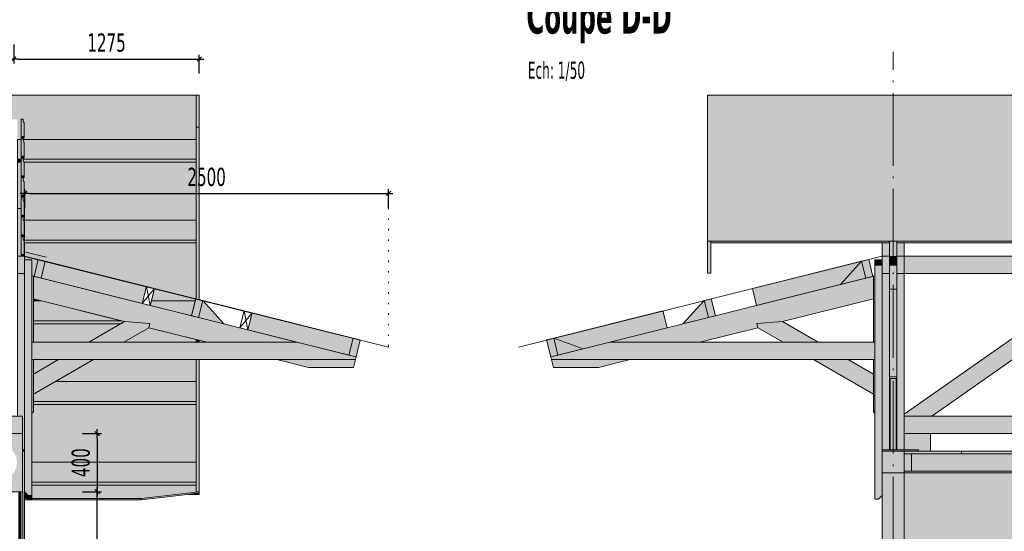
# Model space of a CAD drawing. Header units: millimetres. Extents: x 1567 to 2756, y -116 to 725.
# Tile 332 of 418: x 2434 to 2569, y 284 to 355. Entities that reach past the tile are written whole.
import ezdxf

# ---------------------------------------------------------------- set-up
doc = ezdxf.new("R2010")
doc.units = ezdxf.units.MM
doc.linetypes.add('CADWORK_2', pattern=[1.45, 0.2, -1.25])
doc.linetypes.add('CADWORK_5', pattern=[13.2, 10, -1.5, 0.2, -1.5])
doc.layers.add('Ech.1_50', color=7, linetype='Continuous')
doc.styles.add('tahoma-', font='txt', dxfattribs={"height": 1})
doc.styles.add('tahoma-b', font='txt', dxfattribs={"height": 1})
doc.styles.add('tahoma-z-r', font='txt', dxfattribs={"width": 0.704918})
doc.dimstyles.new('ISO-25', dxfattribs={"dimtxt": 2.5, "dimasz": 2.5, "dimexe": 1.25, "dimexo": 0.625, "dimtad": 1, "dimtxsty": 'Standard', "dimcen": 2.5, "dimadec": 0, "dimazin": 0, "dimtfac": 1, "dimtmove": 0, "dimatfit": 3, "dimfxl": 1, "dimarcsym": 0})

# ---------------------------------------------------------------- blocks, each defined once
blk = doc.blocks.new('cw-dimension-symbol2')
at = {"color": 0, "linetype": 'Continuous', "lineweight": -2}
for p, q in [((-1, 0), (1, 0)), ((-0.5, -0.5), (0.5, 0.5))]:
    blk.add_line(p, q, dxfattribs=at)
blk = doc.blocks.new('*D281')
at = {"layer": 'Defpoints', "color": 0}
for p in [(2442.47, 289.92), (2444.47, 289.92), (2442.47, 229.92)]:
    blk.add_point(p, dxfattribs=at)
at = {"layer": 'Ech.1_50', "color": 0, "linetype": 'Continuous', "lineweight": -2}
for p, q in [((2442.47, 289.92), (2445.07, 289.92)), ((2444.47, 230.52), (2444.47, 289.32)), ((2442.47, 229.92), (2445.07, 229.92))]:
    blk.add_line(p, q, dxfattribs=at)
at = {"layer": 'Ech.1_50', "color": 0, "lineweight": -2, "xscale": 0.6000000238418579, "yscale": 0.6000000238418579, "zscale": 0.6000000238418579}
for p, rotation in [((2444.47, 289.92), 90), ((2444.47, 229.92), 270)]:
    blk.add_blockref('cw-dimension-symbol2', p, dxfattribs=dict(at, rotation=rotation))
at = {"layer": 'Ech.1_50', "color": 7, "linetype": 'Continuous', "lineweight": 5, "insert": (2442.22, 259.92), "char_height": 2.5, "attachment_point": 5, "rotation": 90, "style": 'tahoma-z-r'}
blk.add_mtext('3000', dxfattribs=at)
blk = doc.blocks.new('*D282')
at = {"layer": 'Defpoints', "color": 0}
for p in [(2442.47, 297.92), (2442.47, 289.92), (2444.47, 289.92)]:
    blk.add_point(p, dxfattribs=at)
at = {"layer": 'Ech.1_50', "color": 0, "linetype": 'Continuous', "lineweight": -2}
for p, q in [((2442.47, 297.92), (2445.07, 297.92)), ((2444.47, 297.32), (2444.47, 290.52)), ((2442.47, 289.92), (2445.07, 289.92))]:
    blk.add_line(p, q, dxfattribs=at)
at = {"layer": 'Ech.1_50', "color": 0, "lineweight": -2, "xscale": 0.6000000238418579, "yscale": 0.6000000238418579, "zscale": 0.6000000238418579}
for p, rotation in [((2444.47, 297.92), 90), ((2444.47, 289.92), 270)]:
    blk.add_blockref('cw-dimension-symbol2', p, dxfattribs=dict(at, rotation=rotation))
at = {"layer": 'Ech.1_50', "color": 7, "linetype": 'Continuous', "lineweight": 5, "insert": (2442.22, 293.92), "char_height": 2.5, "attachment_point": 5, "rotation": 90, "style": 'tahoma-z-r'}
blk.add_mtext('400', dxfattribs=at)
blk = doc.blocks.new('*D287')
at = {"layer": 'Defpoints', "color": 0}
for p in [(2433.01, 351.42), (2458.51, 349.42), (2458.51, 347.42)]:
    blk.add_point(p, dxfattribs=at)
at = {"layer": 'Ech.1_50', "color": 0, "linetype": 'Continuous', "lineweight": -2}
for p, q in [((2433.01, 351.42), (2433.01, 348.82)), ((2433.61, 349.42), (2457.91, 349.42)), ((2458.51, 347.42), (2458.51, 350.02))]:
    blk.add_line(p, q, dxfattribs=at)
at = {"layer": 'Ech.1_50', "color": 0, "lineweight": -2, "xscale": 0.6000000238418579, "yscale": 0.6000000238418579, "zscale": 0.6000000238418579, "rotation": 180}
blk.add_blockref('cw-dimension-symbol2', (2433.01, 349.42), dxfattribs=at)
at = {"layer": 'Ech.1_50', "color": 0, "lineweight": -2, "xscale": 0.6000000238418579, "yscale": 0.6000000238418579, "zscale": 0.6000000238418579}
blk.add_blockref('cw-dimension-symbol2', (2458.51, 349.42), dxfattribs=at)
at = {"layer": 'Ech.1_50', "color": 7, "linetype": 'Continuous', "lineweight": 5, "insert": (2445.76, 351.67), "char_height": 2.5, "attachment_point": 5, "style": 'tahoma-z-r'}
blk.add_mtext('1275', dxfattribs=at)
blk = doc.blocks.new('*D288')
at = {"layer": 'Defpoints', "color": 0}
for p in [(2484.51, 330.95), (2434.51, 328.95), (2484.51, 328.95)]:
    blk.add_point(p, dxfattribs=at)
at = {"layer": 'Ech.1_50', "color": 0, "linetype": 'Continuous', "lineweight": -2}
for p, q in [((2434.51, 328.95), (2434.51, 331.55)), ((2484.51, 328.95), (2484.51, 331.55)), ((2435.11, 330.95), (2483.91, 330.95))]:
    blk.add_line(p, q, dxfattribs=at)
at = {"layer": 'Ech.1_50', "color": 0, "lineweight": -2, "xscale": 0.6000000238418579, "yscale": 0.6000000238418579, "zscale": 0.6000000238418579, "rotation": 180}
blk.add_blockref('cw-dimension-symbol2', (2434.51, 330.95), dxfattribs=at)
at = {"layer": 'Ech.1_50', "color": 0, "lineweight": -2, "xscale": 0.6000000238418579, "yscale": 0.6000000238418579, "zscale": 0.6000000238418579}
blk.add_blockref('cw-dimension-symbol2', (2484.51, 330.95), dxfattribs=at)
at = {"layer": 'Ech.1_50', "color": 7, "linetype": 'Continuous', "lineweight": 5, "insert": (2459.51, 333.2), "char_height": 2.5, "attachment_point": 5, "style": 'tahoma-z-r'}
blk.add_mtext('2500', dxfattribs=at)

msp = doc.modelspace()

# ---------------------------------------------------------------- hatches: boundary and pattern name
at = {"layer": 'Ech.1_50', "linetype": 'Continuous', "lineweight": 5, "true_color": 0xe6f1fc, "transparency": 33554687}
for points in [[(2268.008, 338.374), (2290.508, 338.374), (2290.508, 341.156), (2291.508, 341.156), (2291.508, 338.374), (2292.508, 338.374), (2292.508, 341.156), (2293.508, 341.156), (2293.508, 338.374), (2362.508, 338.374), (2362.508, 341.156), (2363.508, 341.156), (2363.508, 338.374), (2432.508, 338.374), (2432.508, 341.156), (2433.508, 341.156), (2433.508, 338.374), (2434.008, 338.374), (2434.008, 338.456), (2434.068, 338.516), (2434.008, 338.576), (2434.008, 341.156), (2434.288, 341.156), (2434.288, 340.901, 0.2781793), (2434.448, 340.636), (2434.448, 338.576), (2434.388, 338.516), (2434.298, 338.516), (2434.298, 338.756), (2434.158, 338.756), (2434.158, 338.516), (2434.168, 338.516), (2434.168, 338.736), (2434.288, 338.736), (2434.288, 338.374), (2458.068, 338.374), (2458.068, 344.446), (2268.008, 344.446), (2268.008, 338.374)], [(2719.852, 344.446), (2528.352, 344.446), (2528.352, 324.373), (2719.852, 324.373), (2719.852, 344.446)], [(2434.008, 335.228), (2433.508, 335.228), (2433.508, 328.856), (2434.008, 328.856), (2434.008, 330.356), (2434.068, 330.416), (2434.008, 330.476), (2434.008, 333.056), (2434.068, 333.116), (2434.008, 333.176), (2434.008, 335.228)], [(2434.388, 333.116), (2434.298, 333.116), (2434.298, 333.356), (2434.158, 333.356), (2434.158, 333.116), (2434.168, 333.116), (2434.168, 333.336), (2434.288, 333.336), (2434.288, 332.801, 0.2781793), (2434.448, 332.536), (2434.448, 330.476), (2434.388, 330.416), (2434.298, 330.416), (2434.298, 330.656), (2434.158, 330.656), (2434.158, 330.416), (2434.168, 330.416), (2434.168, 330.636), (2434.288, 330.636), (2434.288, 330.101, 0.2781793), (2434.448, 329.836), (2434.448, 328.856), (2434.508, 328.856), (2434.508, 327.272), (2458.068, 327.272), (2458.068, 335.228), (2434.448, 335.228), (2434.448, 333.176), (2434.388, 333.116)], [(2434.508, 321.816), (2435.508, 321.816), (2435.508, 319.592), (2436.762, 319.278), (2435.792, 319.523), (2436.374, 321.849), (2452.346, 317.856), (2451.925, 316.171), (2457.949, 316.171), (2458.016, 316.439), (2458.068, 316.426), (2458.068, 324.126), (2434.508, 324.126), (2434.508, 321.816)], [(2435.708, 316.171), (2436.823, 316.171), (2435.708, 316.449), (2435.708, 316.171)], [(2435.708, 310.487), (2443.329, 310.487), (2447.725, 313.025), (2435.708, 313.025), (2435.708, 310.487)], [(2448.129, 310.487), (2458.068, 310.487), (2458.068, 310.859), (2451.583, 312.481), (2448.129, 310.487)], [(2439.172, 308.087), (2435.708, 308.087), (2435.708, 306.087), (2439.172, 308.087)], [(2458.068, 308.087), (2443.972, 308.087), (2438.745, 305.069), (2458.068, 305.069), (2458.068, 308.087)], [(2435.508, 293.967), (2458.068, 293.967), (2458.068, 301.923), (2435.708, 301.923), (2435.708, 300.916), (2435.508, 300.716), (2435.508, 293.967)]]:
    msp.add_hatch(color=7, dxfattribs=at).paths.add_polyline_path(points)
at = {"layer": 'Ech.1_50', "linetype": 'Continuous', "lineweight": 5, "true_color": 0xf7e0b3, "transparency": 33554687}
for points in [[(2458.508, 344.446), (2458.068, 344.446), (2458.068, 340.059), (2458.508, 340.059), (2458.508, 344.446)], [(2458.508, 340.059), (2458.068, 340.059), (2458.068, 316.426), (2458.508, 316.316), (2458.508, 340.059)], [(2528.352, 319.986), (2528.792, 319.986), (2528.792, 324.373), (2528.352, 324.373), (2528.352, 319.986)], [(2458.068, 310.487), (2458.508, 310.487), (2458.508, 310.749), (2458.068, 310.859), (2458.068, 310.487)], [(2458.508, 308.087), (2458.068, 308.087), (2458.068, 289.909), (2458.508, 289.909), (2458.508, 308.087)], [(2555.352, 295.142), (2563.252, 295.142), (2563.252, 295.502), (2555.352, 295.502), (2555.352, 295.142)], [(2563.252, 295.142), (2576.752, 295.142), (2576.752, 295.502), (2563.252, 295.502), (2563.252, 295.142)], [(2435.508, 288.997), (2450.508, 288.997), (2458.508, 289.909), (2458.068, 289.909), (2458.068, 290.821), (2435.508, 290.821), (2435.508, 288.997)], [(2458.508, 289.909), (2450.508, 288.997), (2450.508, 288.817), (2458.508, 289.729), (2458.508, 289.909)], [(2434.508, 288.997), (2434.926, 288.997), (2434.508, 289.416), (2434.508, 288.997)], [(2434.508, 288.817), (2450.508, 288.817), (2450.508, 288.997), (2435.508, 288.997), (2435.508, 288.916), (2435.008, 288.916), (2434.926, 288.997), (2434.508, 288.997), (2434.508, 288.817)]]:
    msp.add_hatch(color=254, dxfattribs=at).paths.add_polyline_path(points)
at = {"layer": 'Ech.1_50', "linetype": 'Continuous', "lineweight": 5, "true_color": 0xeae1d7, "transparency": 33554687}
for points in [[(2434.068, 338.516), (2434.158, 338.516), (2434.158, 338.756), (2434.298, 338.756), (2434.298, 338.516), (2434.388, 338.516), (2434.448, 338.576), (2434.448, 340.636, -0.2781793), (2434.288, 340.901), (2434.288, 341.156), (2434.008, 341.156), (2434.008, 341.156), (2434.008, 338.576), (2434.068, 338.516)], [(2434.068, 335.816), (2434.158, 335.816), (2434.158, 336.056), (2434.298, 336.056), (2434.298, 335.816), (2434.388, 335.816), (2434.448, 335.876), (2434.448, 337.936, -0.2781793), (2434.288, 338.201), (2434.288, 338.736), (2434.168, 338.736), (2434.168, 338.516), (2434.068, 338.516), (2434.008, 338.456), (2434.008, 335.876), (2434.068, 335.816)], [(2434.068, 333.116), (2434.158, 333.116), (2434.158, 333.356), (2434.298, 333.356), (2434.298, 333.116), (2434.388, 333.116), (2434.448, 333.176), (2434.448, 335.236, -0.2781793), (2434.288, 335.501), (2434.288, 336.036), (2434.168, 336.036), (2434.168, 335.816), (2434.068, 335.816), (2434.008, 335.756), (2434.008, 333.176), (2434.068, 333.116)], [(2434.068, 330.416), (2434.158, 330.416), (2434.158, 330.656), (2434.298, 330.656), (2434.298, 330.416), (2434.388, 330.416), (2434.448, 330.476), (2434.448, 332.536, -0.2781793), (2434.288, 332.801), (2434.288, 333.336), (2434.168, 333.336), (2434.168, 333.116), (2434.068, 333.116), (2434.008, 333.056), (2434.008, 330.476), (2434.068, 330.416)], [(2434.288, 330.636), (2434.168, 330.636), (2434.168, 330.416), (2434.068, 330.416), (2434.008, 330.356), (2434.008, 327.776), (2434.068, 327.716), (2434.158, 327.716), (2434.158, 327.956), (2434.298, 327.956), (2434.298, 327.716), (2434.388, 327.716), (2434.448, 327.776), (2434.448, 329.836, -0.2781793), (2434.288, 330.101), (2434.288, 330.636)], [(2434.288, 327.936), (2434.168, 327.936), (2434.168, 327.716), (2434.068, 327.716), (2434.008, 327.656), (2434.008, 325.076), (2434.068, 325.016), (2434.158, 325.016), (2434.158, 325.256), (2434.298, 325.256), (2434.298, 325.016), (2434.388, 325.016), (2434.448, 325.076), (2434.448, 327.136, -0.2781793), (2434.288, 327.401), (2434.288, 327.936)], [(2434.288, 324.701), (2434.288, 325.236), (2434.168, 325.236), (2434.168, 325.016), (2434.068, 325.016), (2434.008, 324.956), (2434.008, 322.376), (2434.068, 322.316), (2434.158, 322.316), (2434.158, 322.556), (2434.298, 322.556), (2434.298, 322.316), (2434.388, 322.316), (2434.448, 322.376), (2434.448, 324.436, -0.2781793), (2434.288, 324.701)]]:
    msp.add_hatch(color=254, dxfattribs=at).paths.add_polyline_path(points)
at = {"layer": 'Ech.1_50', "linetype": 'Continuous', "lineweight": 5, "true_color": 0xe0d1b3, "transparency": 33554687}
for points in [[(2433.508, 335.638), (2434.008, 335.638), (2434.008, 335.756), (2434.068, 335.816), (2434.008, 335.876), (2434.008, 338.374), (2433.508, 338.374), (2433.508, 335.638)], [(2434.288, 335.638), (2458.068, 335.638), (2458.068, 338.374), (2434.288, 338.374), (2434.288, 338.201, 0.2781793), (2434.448, 337.936), (2434.448, 335.876), (2434.388, 335.816), (2434.298, 335.816), (2434.298, 336.056), (2434.158, 336.056), (2434.158, 335.816), (2434.168, 335.816), (2434.168, 336.036), (2434.288, 336.036), (2434.288, 335.638)], [(2434.008, 335.638), (2433.508, 335.638), (2433.508, 335.228), (2434.008, 335.228), (2434.008, 335.638)], [(2458.068, 335.638), (2434.288, 335.638), (2434.288, 335.501, 0.2781793), (2434.448, 335.236), (2434.448, 335.228), (2458.068, 335.228), (2458.068, 335.638)], [(2434.508, 324.537), (2458.068, 324.537), (2458.068, 327.272), (2434.508, 327.272), (2434.508, 324.537)], [(2434.508, 324.126), (2458.068, 324.126), (2458.068, 324.537), (2434.508, 324.537), (2434.508, 324.126)], [(2528.792, 324.126), (2553.352, 324.126), (2553.352, 324.373), (2528.792, 324.373), (2528.792, 324.126)], [(2554.352, 324.126), (2718.852, 324.126), (2718.852, 324.373), (2554.352, 324.373), (2554.352, 324.126)], [(2437.344, 321.607), (2436.374, 321.849), (2435.792, 319.523), (2436.762, 319.278), (2437.344, 321.607)], [(2550.487, 321.849), (2549.516, 321.607), (2550.098, 319.278), (2551.068, 319.523), (2550.487, 321.849)], [(2435.708, 313.435), (2447.766, 313.435), (2436.823, 316.171), (2435.708, 316.171), (2435.708, 313.435)], [(2457.949, 316.171), (2451.925, 316.171), (2451.764, 315.528), (2458.068, 313.952), (2457.434, 314.113), (2457.949, 316.171)], [(2458.986, 316.196), (2458.016, 316.439), (2457.434, 314.113), (2458.404, 313.868), (2458.986, 316.196)], [(2528.845, 316.439), (2527.875, 316.196), (2528.457, 313.868), (2529.426, 314.113), (2528.845, 316.439)], [(2447.766, 313.435), (2435.708, 313.435), (2435.708, 313.025), (2447.725, 313.025), (2448.233, 313.318), (2447.766, 313.435)], [(2480.627, 310.786), (2479.657, 311.028), (2479.076, 308.703), (2480.045, 308.457), (2480.627, 310.786)], [(2507.203, 311.028), (2506.233, 310.786), (2506.815, 308.457), (2507.785, 308.703), (2507.203, 311.028)], [(2435.708, 302.333), (2458.068, 302.333), (2458.068, 305.069), (2438.745, 305.069), (2435.708, 303.316), (2435.708, 302.333)], [(2435.708, 301.923), (2458.068, 301.923), (2458.068, 302.333), (2435.708, 302.333), (2435.708, 301.923)], [(2435.508, 291.232), (2458.068, 291.232), (2458.068, 293.967), (2435.508, 293.967), (2435.508, 291.232)], [(2435.508, 290.821), (2458.068, 290.821), (2458.068, 291.232), (2435.508, 291.232), (2435.508, 290.821)]]:
    msp.add_hatch(color=254, dxfattribs=at).paths.add_polyline_path(points)
at = {"layer": 'Ech.1_50', "linetype": 'Continuous', "lineweight": 5, "true_color": 0xe0c8b3, "transparency": 33554687}
for points in [[(2433.508, 322.316), (2434.068, 322.316), (2434.008, 322.376), (2434.008, 324.956), (2434.068, 325.016), (2434.008, 325.076), (2434.008, 327.656), (2434.068, 327.716), (2434.008, 327.776), (2434.008, 328.856), (2433.508, 328.856), (2433.508, 322.316)], [(2434.508, 328.856), (2434.448, 328.856), (2434.448, 327.776), (2434.388, 327.716), (2434.298, 327.716), (2434.298, 327.956), (2434.158, 327.956), (2434.158, 327.716), (2434.168, 327.716), (2434.168, 327.936), (2434.288, 327.936), (2434.288, 327.401, 0.2781793), (2434.448, 327.136), (2434.448, 325.076), (2434.388, 325.016), (2434.298, 325.016), (2434.298, 325.256), (2434.158, 325.256), (2434.158, 325.016), (2434.168, 325.016), (2434.168, 325.236), (2434.288, 325.236), (2434.288, 324.701, 0.2781793), (2434.448, 324.436), (2434.448, 322.376), (2434.388, 322.316), (2434.508, 322.316), (2434.508, 328.856)], [(2552.352, 322.316), (2553.352, 322.316), (2553.352, 324.126), (2552.352, 324.126), (2552.352, 322.316)], [(2555.352, 324.126), (2554.352, 324.126), (2554.352, 322.316), (2555.352, 322.316), (2555.352, 324.126)], [(2434.158, 322.316), (2434.298, 322.316), (2434.298, 322.556), (2434.158, 322.556), (2434.158, 322.316)], [(2433.508, 300.316), (2434.208, 300.316), (2434.208, 295.702), (2434.508, 295.702), (2434.508, 319.916), (2433.508, 319.916), (2433.508, 300.316)], [(2553.352, 319.916), (2552.352, 319.916), (2552.352, 295.702), (2553.352, 295.702), (2553.352, 319.916)], [(2554.352, 295.702), (2555.352, 295.702), (2555.352, 319.916), (2554.352, 319.916), (2554.352, 295.702)]]:
    msp.add_hatch(color=9, dxfattribs=at).paths.add_polyline_path(points)
at = {"layer": 'Ech.1_50', "linetype": 'Continuous', "lineweight": 5, "true_color": 0xf7d1b3, "transparency": 33554687}
for points in [[(2553.352, 322.28), (2554.352, 322.28), (2554.352, 324.373), (2553.352, 324.373), (2553.352, 322.28)], [(2546.606, 318.405), (2550.098, 319.278), (2549.516, 321.607), (2546.606, 318.405)], [(2553.352, 305.702), (2554.352, 305.702), (2554.352, 317.793), (2553.352, 317.793), (2553.352, 305.702)], [(2458.404, 313.868), (2461.896, 312.995), (2458.986, 316.196), (2458.404, 313.868)], [(2524.964, 312.995), (2528.457, 313.868), (2527.875, 316.196), (2524.964, 312.995)], [(2479.653, 311.029), (2479.657, 311.028), (2479.658, 311.031), (2479.653, 311.029)], [(2507.785, 308.703), (2511.277, 309.576), (2507.202, 311.031), (2507.785, 308.703)]]:
    msp.add_hatch(color=254, dxfattribs=at).paths.add_polyline_path(points)
at = {"layer": 'Ech.1_50', "linetype": 'Continuous', "lineweight": 5, "true_color": 0xd4c4b3, "transparency": 33554687}
for points in [[(2434.508, 322.316), (2433.508, 322.316), (2433.508, 319.916), (2434.508, 319.916), (2434.508, 322.316)], [(2553.352, 321.083), (2554.352, 321.083), (2554.352, 322.28), (2553.352, 322.28), (2553.352, 321.083)], [(2553.352, 317.793), (2554.352, 317.793), (2554.352, 321.083), (2553.352, 321.083), (2553.352, 317.793)], [(2459.558, 310.487), (2471.927, 310.487), (2435.708, 319.542), (2435.708, 316.449), (2448.233, 313.318), (2451.728, 313.063), (2451.583, 312.481), (2459.558, 310.487)], [(2514.933, 310.487), (2527.302, 310.487), (2535.278, 312.481), (2535.132, 313.063), (2538.627, 313.318), (2551.152, 316.449), (2551.152, 319.542), (2514.933, 310.487)], [(2473.497, 307.002), (2479.682, 307.002), (2479.953, 308.087), (2469.158, 308.087), (2473.497, 307.002)], [(2517.702, 308.087), (2506.908, 308.087), (2507.179, 307.002), (2513.363, 307.002), (2517.702, 308.087)]]:
    msp.add_hatch(color=9, dxfattribs=at).paths.add_polyline_path(points)
at = {"layer": 'Ech.1_50', "linetype": 'Continuous', "lineweight": 5, "true_color": 0xaa8966, "transparency": 33554687}
for points in [[(2553.352, 321.083), (2553.352, 319.916), (2552.352, 319.916), (2552.352, 322.316), (2553.352, 322.316), (2553.352, 321.083)], [(2555.352, 321.083), (2555.352, 319.916), (2554.352, 319.916), (2554.352, 322.316), (2555.352, 322.316), (2555.352, 321.083)], [(2431.808, 297.916), (2434.208, 297.916), (2434.208, 300.316), (2431.808, 300.316), (2431.808, 297.916)]]:
    msp.add_hatch(color=45, dxfattribs=at).paths.add_polyline_path(points)
at = {"layer": 'Ech.1_50', "linetype": 'Continuous', "lineweight": 5, "true_color": 0xe3bbbb, "transparency": 33554687}
for points in [[(2622.352, 322.316), (2555.352, 322.316), (2555.352, 319.916), (2622.352, 319.916), (2622.352, 322.316)], [(2435.508, 310.487), (2435.708, 310.487), (2435.708, 319.542), (2435.508, 319.592), (2435.508, 310.487)], [(2551.152, 310.487), (2551.352, 310.487), (2551.352, 319.592), (2551.152, 319.542), (2551.152, 310.487)], [(2435.708, 308.087), (2435.508, 308.087), (2435.508, 300.716), (2435.708, 300.916), (2435.708, 308.087)], [(2551.352, 308.087), (2551.152, 308.087), (2551.152, 300.916), (2551.352, 300.716), (2551.352, 308.087)], [(2555.352, 297.916), (2622.352, 297.916), (2622.352, 300.316), (2555.352, 300.316), (2555.352, 297.916)]]:
    msp.add_hatch(color=9, dxfattribs=at).paths.add_polyline_path(points)
at = {"layer": 'Ech.1_50', "linetype": 'Continuous', "lineweight": 5, "true_color": 0xeaddd7, "transparency": 33554687}
for points in [[(2435.508, 321.816), (2434.508, 321.816), (2434.508, 289.916), (2435.008, 289.416), (2435.508, 289.416), (2435.508, 321.816)], [(2551.352, 321.533), (2552.352, 321.533), (2552.352, 321.816), (2551.352, 321.816), (2551.352, 321.533)], [(2552.352, 321.533), (2551.352, 321.533), (2551.352, 321.083), (2552.352, 321.083), (2552.352, 321.533)], [(2551.352, 288.916), (2551.852, 288.916), (2552.352, 289.416), (2552.352, 321.083), (2551.352, 321.083), (2551.352, 288.916)], [(2435.508, 289.416), (2435.008, 289.416), (2434.508, 289.916), (2434.508, 289.416), (2435.008, 288.916), (2435.508, 288.916), (2435.508, 289.416)]]:
    msp.add_hatch(color=254, dxfattribs=at).paths.add_polyline_path(points)
at = {"layer": 'Ech.1_50', "linetype": 'Continuous', "lineweight": 5, "true_color": 0xe0d9d1, "transparency": 33554687}
for points in [[(2436.762, 319.278), (2450.659, 315.804), (2451.241, 318.132), (2437.344, 321.607), (2436.762, 319.278)], [(2549.516, 321.607), (2534.514, 317.856), (2535.096, 315.528), (2546.606, 318.405), (2549.516, 321.607)], [(2587.15, 319.916), (2582.966, 319.916), (2555.352, 300.58), (2555.352, 300.316), (2559.158, 300.316), (2587.15, 319.916)], [(2465.178, 312.174), (2479.075, 308.7), (2479.657, 311.028), (2465.76, 314.503), (2465.178, 312.174)], [(2511.277, 309.576), (2507.785, 308.703), (2507.785, 308.7), (2522.787, 312.45), (2522.205, 314.779), (2507.207, 311.029), (2511.277, 309.576)], [(2443.329, 310.487), (2448.129, 310.487), (2451.583, 312.481), (2451.728, 313.063), (2448.233, 313.318), (2443.329, 310.487)], [(2538.731, 310.487), (2543.531, 310.487), (2538.627, 313.318), (2535.132, 313.063), (2535.278, 312.481), (2538.731, 310.487)], [(2435.508, 308.087), (2479.953, 308.087), (2480.045, 308.457), (2471.927, 310.487), (2435.508, 310.487), (2435.508, 308.087)], [(2506.908, 308.087), (2551.352, 308.087), (2551.352, 310.487), (2514.933, 310.487), (2506.815, 308.457), (2506.908, 308.087)], [(2443.972, 308.087), (2439.172, 308.087), (2435.708, 306.087), (2435.708, 303.316), (2443.972, 308.087)], [(2547.688, 308.087), (2542.888, 308.087), (2551.152, 303.316), (2551.152, 306.087), (2547.688, 308.087)]]:
    msp.add_hatch(color=254, dxfattribs=at).paths.add_polyline_path(points)
at = {"layer": 'Ech.1_50', "linetype": 'Continuous', "lineweight": 5, "true_color": 0xb3d6f7, "transparency": 33554687}
for points in [[(2553.442, 305.502), (2553.352, 305.502), (2553.352, 295.702), (2553.442, 295.702), (2553.442, 305.502)], [(2554.262, 305.502), (2553.442, 305.502), (2553.442, 295.702), (2554.262, 295.702), (2554.262, 305.502)], [(2554.262, 295.702), (2554.352, 295.702), (2554.352, 305.502), (2554.262, 305.502), (2554.262, 295.702)], [(2434.208, 295.502), (2434.508, 295.502), (2434.508, 295.702), (2434.208, 295.702), (2434.208, 295.502)], [(2557.352, 295.702), (2552.352, 295.702), (2552.352, 295.502), (2557.352, 295.502), (2557.352, 295.702)]]:
    msp.add_hatch(color=254, dxfattribs=at).paths.add_polyline_path(points)
at = {"layer": 'Ech.1_50', "linetype": 'Continuous', "lineweight": 5, "true_color": 0xb3b3b3, "transparency": 33554687}
h = msp.add_hatch(color=253, dxfattribs=at)
h.paths.add_polyline_path([(2434.208, 297.916), (2427.888, 297.916), (2427.888, 289.916), (2434.208, 289.916), (2434.208, 293.96), (2434.208, 297.916)])
h.paths.add_polyline_path([(2433.448, 293.95, -0.3531906), (2431.588, 291.577, -1), (2430.508, 296.254, -0.4779884), (2433.448, 293.95)])
for points in [[(2558.972, 297.916), (2555.352, 297.916), (2555.352, 295.702), (2557.352, 295.702), (2557.352, 295.502), (2558.972, 295.502), (2558.972, 297.916)], [(2433.85, 289.916), (2433.717, 289.916), (2433.717, 229.916), (2433.85, 229.916), (2433.85, 289.916)], [(2433.85, 229.916), (2433.997, 229.916), (2433.997, 289.916), (2433.85, 289.916), (2433.85, 229.916)], [(2434.264, 289.916), (2433.997, 289.916), (2433.997, 229.916), (2434.264, 229.916), (2434.264, 289.916)]]:
    msp.add_hatch(color=253, dxfattribs=at).paths.add_polyline_path(points)
at = {"layer": 'Ech.1_50', "linetype": 'Continuous', "lineweight": 5, "true_color": 0xf3f3f3, "transparency": 33554687}
for points in [[(2434.508, 295.502), (2434.208, 295.502), (2434.208, 289.916), (2434.264, 289.916), (2434.264, 229.916), (2434.508, 229.916), (2434.508, 295.502)], [(2552.352, 292.502), (2555.352, 292.502), (2555.352, 295.502), (2552.352, 295.502), (2552.352, 292.502)], [(2555.352, 292.502), (2603.752, 292.502), (2603.752, 292.742), (2555.352, 292.742), (2555.352, 292.502)]]:
    msp.add_hatch(color=7, dxfattribs=at).paths.add_polyline_path(points)
at = {"layer": 'Ech.1_50', "linetype": 'Continuous', "lineweight": 5, "true_color": 0xd49a66, "transparency": 33554687}
msp.add_hatch(color=33, dxfattribs=at).paths.add_polyline_path([(2555.352, 292.742), (2556.352, 292.742), (2556.352, 295.142), (2555.352, 295.142), (2555.352, 292.742)])
at = {"layer": 'Ech.1_50', "linetype": 'Continuous', "lineweight": 5, "true_color": 0xeaccb3, "transparency": 33554687}
msp.add_hatch(color=254, dxfattribs=at).paths.add_polyline_path([(2556.352, 292.742), (2602.752, 292.742), (2602.752, 295.142), (2556.352, 295.142), (2556.352, 292.742)])
at = {"layer": 'Ech.1_50', "linetype": 'Continuous', "lineweight": 5, "true_color": 0xfdfdfd, "transparency": 33554687}
for points in [[(2555.352, 292.502), (2552.352, 292.502), (2552.352, 221.916), (2555.352, 221.916), (2555.352, 292.502)], [(2603.752, 292.502), (2555.352, 292.502), (2555.352, 229.916), (2604.352, 229.916), (2604.352, 271.616), (2606.752, 271.616), (2606.752, 229.916), (2610.852, 229.916), (2610.852, 271.716), (2603.752, 271.716), (2603.752, 292.502)]]:
    msp.add_hatch(color=7, dxfattribs=at).paths.add_polyline_path(points)
at = {"layer": 'Ech.1_50', "linetype": 'Continuous', "lineweight": 5, "true_color": 0xd7d7ea, "transparency": 33554687}
for points in [[(2456.988, 289.556), (2458.508, 289.556), (2458.508, 289.656), (2457.866, 289.656), (2456.988, 289.556)], [(2457.866, 289.656), (2458.508, 289.656), (2458.508, 289.729), (2457.866, 289.656)]]:
    msp.add_hatch(color=254, dxfattribs=at).paths.add_polyline_path(points)

# ---------------------------------------------------------------- linework, layer by layer
at = {"layer": 'Ech.1_50', "color": 5, "linetype": 'Continuous', "lineweight": 5}
for p, q in [((2484.508, 309.816), (2434.298, 322.316)), ((2502.352, 309.816), (2552.352, 322.316))]:
    msp.add_line(p, q, dxfattribs=at)
at = {"layer": 'Ech.1_50', "color": 185, "linetype": 'Continuous', "lineweight": 5}
msp.add_line((2434.508, 322.916), (2437.485, 322.171), dxfattribs=at)
at = {"layer": 'Ech.1_50', "color": 254, "linetype": 'Continuous', "lineweight": 5}
for p, q in [((2436.374, 321.849), (2434.508, 322.316)), ((2458.016, 316.439), (2452.346, 317.856)), ((2464.655, 314.779), (2458.986, 316.196)), ((2507.203, 311.028), (2507.207, 311.029))]:
    msp.add_line(p, q, dxfattribs=at)
at = {"layer": 'Ech.1_50', "color": 37, "linetype": 'Continuous', "lineweight": 5, "transparency": 33554687}
for p, q in [((2451.764, 315.528), (2451.241, 318.132)), ((2452.346, 317.856), (2450.659, 315.804)), ((2465.76, 314.503), (2464.073, 312.45)), ((2465.178, 312.174), (2464.655, 314.779))]:
    msp.add_line(p, q, dxfattribs=at)
at = {"layer": 'Ech.1_50', "color": 36, "linetype": 'Continuous', "lineweight": 5}
msp.add_line((2458.068, 313.953), (2458.068, 313.952), dxfattribs=at)
at = {"layer": 'Ech.1_50', "color": 7, "linetype": 'CADWORK_5', "lineweight": 5}
msp.add_lwpolyline([(2553.852, 215.953), (2553.852, 350.417)], dxfattribs=at)
at = {"layer": 'Ech.1_50', "color": 7, "linetype": 'Continuous', "lineweight": 5}
msp.add_lwpolyline([(2433.508, 338.374), (2434.008, 338.374), (2434.008, 338.456), (2434.068, 338.516), (2434.008, 338.576), (2434.008, 341.156), (2434.288, 341.156), (2434.288, 340.901, 0.2781793), (2434.448, 340.636), (2434.448, 338.576), (2434.388, 338.516), (2434.298, 338.516), (2434.298, 338.756), (2434.158, 338.756), (2434.158, 338.516), (2434.168, 338.516), (2434.168, 338.736), (2434.288, 338.736), (2434.288, 338.374), (2458.068, 338.374), (2458.068, 344.446), (2268.008, 344.446)], format="xyb", dxfattribs=at)
for points in [[(2458.508, 344.446), (2458.068, 344.446), (2458.068, 340.059), (2458.508, 340.059), (2458.508, 344.446)], [(2719.852, 344.446), (2528.352, 344.446), (2528.352, 324.373), (2719.852, 324.373), (2719.852, 344.446)], [(2458.508, 340.059), (2458.068, 340.059), (2458.068, 316.426), (2458.508, 316.316), (2458.508, 340.059)], [(2433.508, 335.638), (2434.008, 335.638), (2434.008, 335.756), (2434.068, 335.816), (2434.008, 335.876), (2434.008, 338.374), (2433.508, 338.374), (2433.508, 335.638)], [(2434.008, 335.638), (2433.508, 335.638), (2433.508, 335.228), (2434.008, 335.228), (2434.008, 335.638)], [(2434.008, 335.228), (2433.508, 335.228), (2433.508, 328.856), (2434.008, 328.856), (2434.008, 330.356), (2434.068, 330.416), (2434.008, 330.476), (2434.008, 333.056), (2434.068, 333.116), (2434.008, 333.176), (2434.008, 335.228)], [(2433.508, 322.316), (2434.068, 322.316), (2434.008, 322.376), (2434.008, 324.956), (2434.068, 325.016), (2434.008, 325.076), (2434.008, 327.656), (2434.068, 327.716), (2434.008, 327.776), (2434.008, 328.856), (2433.508, 328.856), (2433.508, 322.316)], [(2434.508, 324.537), (2458.068, 324.537), (2458.068, 327.272), (2434.508, 327.272), (2434.508, 324.537)], [(2434.508, 324.126), (2458.068, 324.126), (2458.068, 324.537), (2434.508, 324.537), (2434.508, 324.126)], [(2434.508, 321.816), (2435.508, 321.816), (2435.508, 319.592), (2436.762, 319.278), (2435.792, 319.523), (2436.374, 321.849), (2452.346, 317.856), (2451.925, 316.171), (2457.949, 316.171), (2458.016, 316.439), (2458.068, 316.426), (2458.068, 324.126), (2434.508, 324.126), (2434.508, 321.816)], [(2528.352, 319.986), (2528.792, 319.986), (2528.792, 324.373), (2528.352, 324.373), (2528.352, 319.986)], [(2528.792, 324.126), (2553.352, 324.126), (2553.352, 324.373), (2528.792, 324.373), (2528.792, 324.126)], [(2552.352, 322.316), (2553.352, 322.316), (2553.352, 324.126), (2552.352, 324.126), (2552.352, 322.316)], [(2553.352, 322.28), (2554.352, 322.28), (2554.352, 324.373), (2553.352, 324.373), (2553.352, 322.28)], [(2554.352, 324.126), (2718.852, 324.126), (2718.852, 324.373), (2554.352, 324.373), (2554.352, 324.126)], [(2555.352, 324.126), (2554.352, 324.126), (2554.352, 322.316), (2555.352, 322.316), (2555.352, 324.126)], [(2434.508, 322.316), (2433.508, 322.316), (2433.508, 319.916), (2434.508, 319.916), (2434.508, 322.316)], [(2434.158, 322.316), (2434.298, 322.316), (2434.298, 322.556), (2434.158, 322.556), (2434.158, 322.316)], [(2553.352, 321.083), (2553.352, 319.916), (2552.352, 319.916), (2552.352, 322.316), (2553.352, 322.316), (2553.352, 321.083)], [(2553.352, 321.083), (2554.352, 321.083), (2554.352, 322.28), (2553.352, 322.28), (2553.352, 321.083)], [(2555.352, 321.083), (2555.352, 319.916), (2554.352, 319.916), (2554.352, 322.316), (2555.352, 322.316), (2555.352, 321.083)], [(2622.352, 322.316), (2555.352, 322.316), (2555.352, 319.916), (2622.352, 319.916), (2622.352, 322.316)], [(2435.508, 321.816), (2434.508, 321.816), (2434.508, 289.916), (2435.008, 289.416), (2435.508, 289.416), (2435.508, 321.816)], [(2437.344, 321.607), (2436.374, 321.849), (2435.792, 319.523), (2436.762, 319.278), (2437.344, 321.607)], [(2436.762, 319.278), (2450.659, 315.804), (2451.241, 318.132), (2437.344, 321.607), (2436.762, 319.278)], [(2549.516, 321.607), (2534.514, 317.856), (2535.096, 315.528), (2546.606, 318.405), (2549.516, 321.607)], [(2546.606, 318.405), (2550.098, 319.278), (2549.516, 321.607), (2546.606, 318.405)], [(2550.487, 321.849), (2549.516, 321.607), (2550.098, 319.278), (2551.068, 319.523), (2550.487, 321.849)], [(2551.352, 321.533), (2552.352, 321.533), (2552.352, 321.816), (2551.352, 321.816), (2551.352, 321.533)], [(2552.352, 321.533), (2551.352, 321.533), (2551.352, 321.083), (2552.352, 321.083), (2552.352, 321.533)], [(2551.352, 288.916), (2551.852, 288.916), (2552.352, 289.416), (2552.352, 321.083), (2551.352, 321.083), (2551.352, 288.916)], [(2553.352, 317.793), (2554.352, 317.793), (2554.352, 321.083), (2553.352, 321.083), (2553.352, 317.793)], [(2433.508, 300.316), (2434.208, 300.316), (2434.208, 295.702), (2434.508, 295.702), (2434.508, 319.916), (2433.508, 319.916), (2433.508, 300.316)], [(2435.508, 310.487), (2435.708, 310.487), (2435.708, 319.542), (2435.508, 319.592), (2435.508, 310.487)], [(2459.558, 310.487), (2471.927, 310.487), (2435.708, 319.542), (2435.708, 316.449), (2448.233, 313.318), (2451.728, 313.063), (2451.583, 312.481), (2459.558, 310.487)], [(2514.933, 310.487), (2527.302, 310.487), (2535.278, 312.481), (2535.132, 313.063), (2538.627, 313.318), (2551.152, 316.449), (2551.152, 319.542), (2514.933, 310.487)], [(2551.152, 310.487), (2551.352, 310.487), (2551.352, 319.592), (2551.152, 319.542), (2551.152, 310.487)], [(2553.352, 319.916), (2552.352, 319.916), (2552.352, 295.702), (2553.352, 295.702), (2553.352, 319.916)], [(2554.352, 295.702), (2555.352, 295.702), (2555.352, 319.916), (2554.352, 319.916), (2554.352, 295.702)], [(2587.15, 319.916), (2582.966, 319.916), (2555.352, 300.58), (2555.352, 300.316), (2559.158, 300.316), (2587.15, 319.916)], [(2450.659, 315.804), (2451.764, 315.528), (2452.346, 317.856), (2451.241, 318.132), (2450.659, 315.804)], [(2553.352, 305.702), (2554.352, 305.702), (2554.352, 317.793), (2553.352, 317.793), (2553.352, 305.702)], [(2435.708, 316.171), (2436.823, 316.171), (2435.708, 316.449), (2435.708, 316.171)], [(2435.708, 313.435), (2447.766, 313.435), (2436.823, 316.171), (2435.708, 316.171), (2435.708, 313.435)], [(2457.949, 316.171), (2451.925, 316.171), (2451.764, 315.528), (2458.068, 313.952), (2457.434, 314.113), (2457.949, 316.171)], [(2458.986, 316.196), (2458.016, 316.439), (2457.434, 314.113), (2458.404, 313.868), (2458.986, 316.196)], [(2458.404, 313.868), (2461.896, 312.995), (2458.986, 316.196), (2458.404, 313.868)], [(2524.964, 312.995), (2528.457, 313.868), (2527.875, 316.196), (2524.964, 312.995)], [(2528.845, 316.439), (2527.875, 316.196), (2528.457, 313.868), (2529.426, 314.113), (2528.845, 316.439)], [(2464.073, 312.45), (2465.178, 312.174), (2465.76, 314.503), (2464.655, 314.779), (2464.073, 312.45)], [(2465.178, 312.174), (2479.075, 308.7), (2479.657, 311.028), (2465.76, 314.503), (2465.178, 312.174)], [(2511.277, 309.576), (2507.785, 308.703), (2507.785, 308.7), (2522.787, 312.45), (2522.205, 314.779), (2507.207, 311.029), (2511.277, 309.576)], [(2447.766, 313.435), (2435.708, 313.435), (2435.708, 313.025), (2447.725, 313.025), (2448.233, 313.318), (2447.766, 313.435)], [(2435.708, 310.487), (2443.329, 310.487), (2447.725, 313.025), (2435.708, 313.025), (2435.708, 310.487)], [(2443.329, 310.487), (2448.129, 310.487), (2451.583, 312.481), (2451.728, 313.063), (2448.233, 313.318), (2443.329, 310.487)], [(2538.731, 310.487), (2543.531, 310.487), (2538.627, 313.318), (2535.132, 313.063), (2535.278, 312.481), (2538.731, 310.487)], [(2448.129, 310.487), (2458.068, 310.487), (2458.068, 310.859), (2451.583, 312.481), (2448.129, 310.487)], [(2435.508, 308.087), (2479.953, 308.087), (2480.045, 308.457), (2471.927, 310.487), (2435.508, 310.487), (2435.508, 308.087)], [(2458.068, 310.487), (2458.508, 310.487), (2458.508, 310.749), (2458.068, 310.859), (2458.068, 310.487)], [(2480.627, 310.786), (2479.657, 311.028), (2479.076, 308.703), (2480.045, 308.457), (2480.627, 310.786)], [(2479.653, 311.029), (2479.657, 311.028), (2479.658, 311.031), (2479.653, 311.029)], [(2507.203, 311.028), (2506.233, 310.786), (2506.815, 308.457), (2507.785, 308.703), (2507.203, 311.028)], [(2506.908, 308.087), (2551.352, 308.087), (2551.352, 310.487), (2514.933, 310.487), (2506.815, 308.457), (2506.908, 308.087)], [(2507.785, 308.703), (2511.277, 309.576), (2507.202, 311.031), (2507.785, 308.703)], [(2435.708, 308.087), (2435.508, 308.087), (2435.508, 300.716), (2435.708, 300.916), (2435.708, 308.087)], [(2439.172, 308.087), (2435.708, 308.087), (2435.708, 306.087), (2439.172, 308.087)], [(2443.972, 308.087), (2439.172, 308.087), (2435.708, 306.087), (2435.708, 303.316), (2443.972, 308.087)], [(2458.068, 308.087), (2443.972, 308.087), (2438.745, 305.069), (2458.068, 305.069), (2458.068, 308.087)], [(2458.508, 308.087), (2458.068, 308.087), (2458.068, 289.909), (2458.508, 289.909), (2458.508, 308.087)], [(2473.497, 307.002), (2479.682, 307.002), (2479.953, 308.087), (2469.158, 308.087), (2473.497, 307.002)], [(2517.702, 308.087), (2506.908, 308.087), (2507.179, 307.002), (2513.363, 307.002), (2517.702, 308.087)], [(2547.688, 308.087), (2542.888, 308.087), (2551.152, 303.316), (2551.152, 306.087), (2547.688, 308.087)], [(2551.352, 308.087), (2551.152, 308.087), (2551.152, 300.916), (2551.352, 300.716), (2551.352, 308.087)], [(2435.708, 302.333), (2458.068, 302.333), (2458.068, 305.069), (2438.745, 305.069), (2435.708, 303.316), (2435.708, 302.333)], [(2553.442, 305.502), (2553.352, 305.502), (2553.352, 295.702), (2553.442, 295.702), (2553.442, 305.502)], [(2554.262, 305.502), (2553.442, 305.502), (2553.442, 295.702), (2554.262, 295.702), (2554.262, 305.502)], [(2554.262, 295.702), (2554.352, 295.702), (2554.352, 305.502), (2554.262, 305.502), (2554.262, 295.702)], [(2435.508, 293.967), (2458.068, 293.967), (2458.068, 301.923), (2435.708, 301.923), (2435.708, 300.916), (2435.508, 300.716), (2435.508, 293.967)], [(2435.708, 301.923), (2458.068, 301.923), (2458.068, 302.333), (2435.708, 302.333), (2435.708, 301.923)], [(2431.808, 297.916), (2434.208, 297.916), (2434.208, 300.316), (2431.808, 300.316), (2431.808, 297.916)], [(2555.352, 297.916), (2622.352, 297.916), (2622.352, 300.316), (2555.352, 300.316), (2555.352, 297.916)], [(2558.972, 297.916), (2555.352, 297.916), (2555.352, 295.702), (2557.352, 295.702), (2557.352, 295.502), (2558.972, 295.502), (2558.972, 297.916)], [(2434.208, 295.502), (2434.508, 295.502), (2434.508, 295.702), (2434.208, 295.702), (2434.208, 295.502)], [(2434.508, 295.502), (2434.208, 295.502), (2434.208, 289.916), (2434.264, 289.916), (2434.264, 229.916), (2434.508, 229.916), (2434.508, 295.502)], [(2557.352, 295.702), (2552.352, 295.702), (2552.352, 295.502), (2557.352, 295.502), (2557.352, 295.702)], [(2552.352, 292.502), (2555.352, 292.502), (2555.352, 295.502), (2552.352, 295.502), (2552.352, 292.502)], [(2555.352, 295.142), (2563.252, 295.142), (2563.252, 295.502), (2555.352, 295.502), (2555.352, 295.142)], [(2555.352, 292.742), (2556.352, 292.742), (2556.352, 295.142), (2555.352, 295.142), (2555.352, 292.742)], [(2556.352, 292.742), (2602.752, 292.742), (2602.752, 295.142), (2556.352, 295.142), (2556.352, 292.742)], [(2563.252, 295.142), (2576.752, 295.142), (2576.752, 295.502), (2563.252, 295.502), (2563.252, 295.142)], [(2435.508, 291.232), (2458.068, 291.232), (2458.068, 293.967), (2435.508, 293.967), (2435.508, 291.232)], [(2555.352, 292.502), (2552.352, 292.502), (2552.352, 221.916), (2555.352, 221.916), (2555.352, 292.502)], [(2555.352, 292.502), (2603.752, 292.502), (2603.752, 292.742), (2555.352, 292.742), (2555.352, 292.502)], [(2603.752, 292.502), (2555.352, 292.502), (2555.352, 229.916), (2604.352, 229.916), (2604.352, 271.616), (2606.752, 271.616), (2606.752, 229.916), (2610.852, 229.916), (2610.852, 271.716), (2603.752, 271.716), (2603.752, 292.502)], [(2435.508, 290.821), (2458.068, 290.821), (2458.068, 291.232), (2435.508, 291.232), (2435.508, 290.821)], [(2433.85, 289.916), (2433.717, 289.916), (2433.717, 229.916), (2433.85, 229.916), (2433.85, 289.916)], [(2433.85, 229.916), (2433.997, 229.916), (2433.997, 289.916), (2433.85, 289.916), (2433.85, 229.916)], [(2434.264, 289.916), (2433.997, 289.916), (2433.997, 229.916), (2434.264, 229.916), (2434.264, 289.916)], [(2435.508, 289.416), (2435.008, 289.416), (2434.508, 289.916), (2434.508, 289.416), (2435.008, 288.916), (2435.508, 288.916), (2435.508, 289.416)], [(2435.508, 288.997), (2450.508, 288.997), (2458.508, 289.909), (2458.068, 289.909), (2458.068, 290.821), (2435.508, 290.821), (2435.508, 288.997)], [(2458.508, 289.909), (2450.508, 288.997), (2450.508, 288.817), (2458.508, 289.729), (2458.508, 289.909)], [(2456.988, 289.556), (2458.508, 289.556), (2458.508, 289.656), (2457.866, 289.656), (2456.988, 289.556)], [(2457.866, 289.656), (2458.508, 289.656), (2458.508, 289.729), (2457.866, 289.656)], [(2434.508, 288.997), (2434.926, 288.997), (2434.508, 289.416), (2434.508, 288.997)], [(2434.508, 288.817), (2450.508, 288.817), (2450.508, 288.997), (2435.508, 288.997), (2435.508, 288.916), (2435.008, 288.916), (2434.926, 288.997), (2434.508, 288.997), (2434.508, 288.817)]]:
    msp.add_lwpolyline(points, close=True, dxfattribs=at)
for points in [[(2434.068, 338.516), (2434.158, 338.516), (2434.158, 338.756), (2434.298, 338.756), (2434.298, 338.516), (2434.388, 338.516), (2434.448, 338.576), (2434.448, 340.636, -0.2781793), (2434.288, 340.901), (2434.288, 341.156), (2434.008, 341.156), (2434.008, 341.156), (2434.008, 338.576), (2434.068, 338.516)], [(2434.068, 335.816), (2434.158, 335.816), (2434.158, 336.056), (2434.298, 336.056), (2434.298, 335.816), (2434.388, 335.816), (2434.448, 335.876), (2434.448, 337.936, -0.2781793), (2434.288, 338.201), (2434.288, 338.736), (2434.168, 338.736), (2434.168, 338.516), (2434.068, 338.516), (2434.008, 338.456), (2434.008, 335.876), (2434.068, 335.816)], [(2434.288, 335.638), (2458.068, 335.638), (2458.068, 338.374), (2434.288, 338.374), (2434.288, 338.201, 0.2781793), (2434.448, 337.936), (2434.448, 335.876), (2434.388, 335.816), (2434.298, 335.816), (2434.298, 336.056), (2434.158, 336.056), (2434.158, 335.816), (2434.168, 335.816), (2434.168, 336.036), (2434.288, 336.036), (2434.288, 335.638)], [(2434.068, 333.116), (2434.158, 333.116), (2434.158, 333.356), (2434.298, 333.356), (2434.298, 333.116), (2434.388, 333.116), (2434.448, 333.176), (2434.448, 335.236, -0.2781793), (2434.288, 335.501), (2434.288, 336.036), (2434.168, 336.036), (2434.168, 335.816), (2434.068, 335.816), (2434.008, 335.756), (2434.008, 333.176), (2434.068, 333.116)], [(2458.068, 335.638), (2434.288, 335.638), (2434.288, 335.501, 0.2781793), (2434.448, 335.236), (2434.448, 335.228), (2458.068, 335.228), (2458.068, 335.638)], [(2434.388, 333.116), (2434.298, 333.116), (2434.298, 333.356), (2434.158, 333.356), (2434.158, 333.116), (2434.168, 333.116), (2434.168, 333.336), (2434.288, 333.336), (2434.288, 332.801, 0.2781793), (2434.448, 332.536), (2434.448, 330.476), (2434.388, 330.416), (2434.298, 330.416), (2434.298, 330.656), (2434.158, 330.656), (2434.158, 330.416), (2434.168, 330.416), (2434.168, 330.636), (2434.288, 330.636), (2434.288, 330.101, 0.2781793), (2434.448, 329.836), (2434.448, 328.856), (2434.508, 328.856), (2434.508, 327.272), (2458.068, 327.272), (2458.068, 335.228), (2434.448, 335.228), (2434.448, 333.176), (2434.388, 333.116)], [(2434.068, 330.416), (2434.158, 330.416), (2434.158, 330.656), (2434.298, 330.656), (2434.298, 330.416), (2434.388, 330.416), (2434.448, 330.476), (2434.448, 332.536, -0.2781793), (2434.288, 332.801), (2434.288, 333.336), (2434.168, 333.336), (2434.168, 333.116), (2434.068, 333.116), (2434.008, 333.056), (2434.008, 330.476), (2434.068, 330.416)], [(2434.288, 330.636), (2434.168, 330.636), (2434.168, 330.416), (2434.068, 330.416), (2434.008, 330.356), (2434.008, 327.776), (2434.068, 327.716), (2434.158, 327.716), (2434.158, 327.956), (2434.298, 327.956), (2434.298, 327.716), (2434.388, 327.716), (2434.448, 327.776), (2434.448, 329.836, -0.2781793), (2434.288, 330.101), (2434.288, 330.636)], [(2434.508, 328.856), (2434.448, 328.856), (2434.448, 327.776), (2434.388, 327.716), (2434.298, 327.716), (2434.298, 327.956), (2434.158, 327.956), (2434.158, 327.716), (2434.168, 327.716), (2434.168, 327.936), (2434.288, 327.936), (2434.288, 327.401, 0.2781793), (2434.448, 327.136), (2434.448, 325.076), (2434.388, 325.016), (2434.298, 325.016), (2434.298, 325.256), (2434.158, 325.256), (2434.158, 325.016), (2434.168, 325.016), (2434.168, 325.236), (2434.288, 325.236), (2434.288, 324.701), (2434.288, 324.701, 0.2781793), (2434.448, 324.436), (2434.448, 322.376), (2434.388, 322.316), (2434.508, 322.316), (2434.508, 328.856)], [(2434.288, 327.936), (2434.168, 327.936), (2434.168, 327.716), (2434.068, 327.716), (2434.008, 327.656), (2434.008, 325.076), (2434.068, 325.016), (2434.158, 325.016), (2434.158, 325.256), (2434.298, 325.256), (2434.298, 325.016), (2434.388, 325.016), (2434.448, 325.076), (2434.448, 327.136, -0.2781793), (2434.288, 327.401), (2434.288, 327.936)], [(2434.288, 324.701), (2434.288, 325.236), (2434.168, 325.236), (2434.168, 325.016), (2434.068, 325.016), (2434.008, 324.956), (2434.008, 322.376), (2434.068, 322.316), (2434.158, 322.316), (2434.158, 322.556), (2434.298, 322.556), (2434.298, 322.316), (2434.388, 322.316), (2434.448, 322.376), (2434.448, 324.436, -0.2781793), (2434.288, 324.701)]]:
    msp.add_lwpolyline(points, format="xyb", close=True, dxfattribs=at)
at = {"layer": 'Ech.1_50', "color": 9, "linetype": 'CADWORK_2', "lineweight": 5, "elevation": 50}
msp.add_lwpolyline([(2484.508, 328.954), (2484.508, 309.816)], dxfattribs=at)
at = {"layer": 'Ech.1_50', "color": 7, "linetype": 'Continuous', "lineweight": 5, "flags": 128}
msp.add_lwpolyline([(2434.208, 297.916), (2427.888, 297.916), (2427.888, 289.916), (2434.208, 289.916), (2434.208, 293.96), (2434.208, 297.916)], close=True, dxfattribs=at)

# ---------------------------------------------------------------- texts
at = {"layer": 'Ech.1_50', "color": 7, "linetype": 'Continuous', "attachment_point": 1, "bg_fill": 3, "box_fill_scale": 1.15, "bg_fill_color": 256, "bg_fill_true_color": 13158600, "bg_fill_transparency": 33554687}
for s, insert, char_height, style in [('\\A1;\\fTahoma|b1|i0;\\W0.600000;\\H4.739500;Coupe D-D', (2503.457, 357.668), 5, 'tahoma-b'), ('\\A1;\\fTahoma|b0|i0;\\W0.600000;\\H2.357200;Ech: 1/50', (2503.649, 349.079), 2.5, 'tahoma-')]:
    msp.add_mtext(s, dxfattribs=dict(at, insert=insert, char_height=char_height, style=style))

# ---------------------------------------------------------------- dimensions: what is measured, and where the dimension line sits
at = {"layer": 'Ech.1_50', "color": 7, "linetype": 'Continuous', "lineweight": 5}
for base, p1, p2, angle, text, picture, middle, dimtype in [((2458.508, 349.421), (2433.008, 351.421), (2458.508, 347.421), 180, '1275', '*D287', (2445.758, 351.671), 160), ((2484.508, 330.954), (2434.508, 328.954), (2484.508, 328.954), 0, '2500', '*D288', (2459.508, 333.204), 161)]:
    dim = msp.add_linear_dim(base=base, p1=p1, p2=p2, angle=angle, text=text, dimstyle='ISO-25', override={"dimtxt": 2.5, "dimasz": 0.6, "dimexe": 0.6, "dimexo": 0, "dimgap": 0, "dimdec": 0, "dimlfac": 1, "dimtxsty": 'tahoma-z-r', "dimblk": 'cw-dimension-symbol2', "dimclrt": 7, "dimtmove": 2}, dxfattribs=at)
    dim.commit()
    dim.dimension.update_dxf_attribs({"geometry": picture, "text_midpoint": middle, "dimtype": dimtype})
for p1, angle, text, picture, middle in [((2442.47, 297.916), 270, '400', '*D282', (2442.22, 293.916)), ((2442.47, 229.916), 90, '3000', '*D281', (2442.22, 259.916))]:
    dim = msp.add_linear_dim(base=(2444.47, 289.916), p1=p1, p2=(2442.47, 289.916), angle=angle, text=text, dimstyle='ISO-25', override={"dimtxt": 2.5, "dimasz": 0.6, "dimexe": 0.6, "dimexo": 0, "dimgap": 0, "dimdec": 0, "dimlfac": 1, "dimtxsty": 'tahoma-z-r', "dimblk": 'cw-dimension-symbol2', "dimclrt": 7, "dimtmove": 2}, dxfattribs=at)
    dim.commit()
    dim.dimension.update_dxf_attribs({"geometry": picture, "text_midpoint": middle, "dimtype": 161, "text_rotation": 90})

doc.saveas('drawing.dxf')
